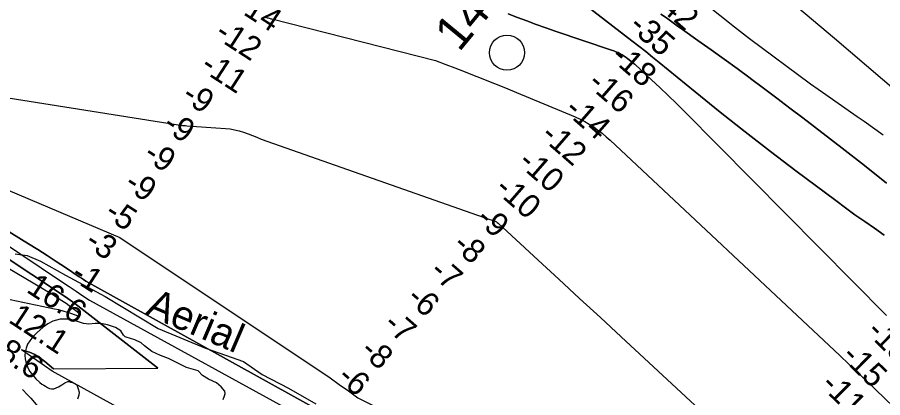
# Model space of a CAD drawing. Extents: x 3477039 to 3515015, y 546746 to 572297.
# Drawn here: x 3497919 to 3500384, y 561962 to 563045 of the extents above; entities that cross this region are included whole.
import ezdxf

# ---------------------------------------------------------------- set-up
doc = ezdxf.new("R2010")
doc.units = 0
for name, color, linetype in [('V-RIVR-EDGE', 7, 'Continuous'), ('V-RIVR-IDEN', 7, 'Continuous'), ('V-RIVR-MILE', 7, 'Continuous'), ('V-RIVR-RANG', 7, 'Continuous'), ('V-ROAD-CNTR', 7, 'Continuous'), ('V-TOPO-DPTH', 7, 'Continuous'), ('V-TOPO-MAJR', 7, 'Continuous'), ('V-TOPO-MINR', 7, 'Continuous'), ('V-TOPO-SHOR', 7, 'Continuous'), ('V-TOPO-WATR', 7, 'Continuous')]:
    doc.layers.add(name, color=color, linetype=linetype)

msp = doc.modelspace()

# ---------------------------------------------------------------- linework, layer by layer
at = {"layer": 'V-RIVR-EDGE'}
for points in [[(3497912.8, 562371.5), (3497947.6, 562366.6), (3497985.4, 562350.9), (3498056.1, 562311.1)], [(3498056.1, 562311.1), (3498168.9, 562250.2), (3498319.9, 562158.6), (3498455.4, 562103), (3498511.8, 562083), (3498563.4, 562064.9), (3498616.8, 562028.2), (3498691.7, 561989), (3498769, 561944.9)]]:
    msp.add_lwpolyline(points, dxfattribs=at)
at = {"layer": 'V-RIVR-MILE'}
msp.add_circle((3499313.8, 562944.6), 50, dxfattribs=at)
at = {"layer": 'V-ROAD-CNTR'}
msp.add_lwpolyline([(3497933.4, 561985.2), (3497935.4, 561983.2), (3497946.3, 561972.2), (3497958, 561960.7), (3497977.1, 561936.9), (3497995.7, 561914), (3497999, 561909.9)], dxfattribs=at)
at = {"layer": 'V-TOPO-DPTH'}
for points in [[(3499215.2, 563329.6), (3499670, 562978.2), (3499689.6, 562962.9), (3499709.1, 562947.5), (3499728.5, 562932), (3499747.8, 562916.3), (3499850.3, 562832.7), (3499921.2, 562775.5), (3499992.5, 562719), (3500064.5, 562663.4), (3500137, 562608.4), (3500250.7, 562523.1), (3500277.9, 562503), (3500305.2, 562483.2), (3500332.8, 562463.7), (3500360.6, 562444.5), (3500388.2, 562425.1)], [(3500388.2, 562425.1), (3500360.6, 562444.5), (3500332.8, 562463.7), (3500305.2, 562483.2), (3500277.9, 562503), (3500250.7, 562523.1), (3500137, 562608.4), (3500064.5, 562663.4), (3499992.5, 562719), (3499921.2, 562775.5), (3499850.3, 562832.7), (3499747.8, 562916.3), (3499728.5, 562932), (3499709.1, 562947.5), (3499689.6, 562962.9), (3499670, 562978.2), (3499215.2, 563329.6)], [(3498319.8, 562045.7), (3498313.5, 562051.2), (3498082.5, 562230.3), (3498076.1, 562235.1), (3498069.7, 562239.8), (3498063.1, 562244.4), (3498056.5, 562248.9), (3497671.4, 562503.8), (3497638.3, 562525.3), (3497605, 562546.6), (3497571.5, 562567.3), (3497537.7, 562587.8), (3497511.1, 562603.6), (3497490.4, 562615.8), (3497469.6, 562627.7), (3497448.6, 562639.4), (3496775, 562939.9), (3496760.2, 562945), (3496745.3, 562949.7), (3496730.3, 562953.9), (3495961.8, 563115.2)], [(3500394.6, 562196.2), (3499819.5, 562777.2), (3499796.4, 562800.2), (3499773.1, 562823), (3499749.5, 562845.4), (3499725.7, 562867.7), (3499679.1, 562910.5), (3499677, 562912.3), (3499676.3, 562912.9), (3499658.4, 562927.3), (3499653.1, 562931.3), (3499647.7, 562935.1), (3499642, 562938.5), (3499636.2, 562941.7), (3499630.3, 562944.7), (3499624.2, 562947.4), (3499618.1, 562949.9), (3499611.8, 562952.1), (3499451.4, 563006.3), (3499424.3, 563015.6), (3499397.3, 563025.2), (3499370.4, 563035), (3499343.6, 563045.1), (3499316.8, 563055.2)], [(3500394.6, 562196.2), (3499819.5, 562777.2), (3499796.4, 562800.2), (3499773.1, 562823), (3499749.5, 562845.4), (3499725.7, 562867.7), (3499679.1, 562910.5), (3499677, 562912.3), (3499676.3, 562912.9), (3499658.4, 562927.3), (3499653.1, 562931.3), (3499647.7, 562935.1), (3499642, 562938.5), (3499636.2, 562941.7), (3499630.3, 562944.7), (3499624.2, 562947.4), (3499618.1, 562949.9), (3499611.8, 562952.1), (3499451.4, 563006.3), (3499424.3, 563015.6), (3499397.3, 563025.2), (3499370.4, 563035), (3499343.6, 563045.1), (3499316.8, 563055.2)], [(3499752.4, 563054.5), (3499767.9, 563043.4), (3499783.3, 563032.3), (3499798.8, 563021.3), (3499814.3, 563010.3), (3499858, 562979.5), (3499895.3, 562953.1), (3499932.4, 562926.4), (3499969.4, 562899.4), (3500006.2, 562872.3), (3500007.7, 562871.2), (3500045, 562843.2), (3500082.3, 562815.2), (3500119.5, 562787), (3500156.6, 562758.6), (3500268.4, 562672.7), (3500332.1, 562623.1), (3500395.4, 562572.8)], [(3500395.4, 562572.8), (3500332.1, 562623.1), (3500268.4, 562672.7), (3500156.6, 562758.6), (3500119.5, 562787), (3500082.3, 562815.2), (3500045, 562843.2), (3500007.7, 562871.2), (3500006.2, 562872.3), (3499969.4, 562899.4), (3499932.4, 562926.4), (3499895.3, 562953.1), (3499858, 562979.5), (3499814.3, 563010.3), (3499798.8, 563021.3), (3499783.3, 563032.3), (3499767.9, 563043.4), (3499752.4, 563054.5)], [(3497616.9, 562859.7), (3498389.7, 562737.3), (3498393.9, 562737.2), (3498398.2, 562737), (3498402.4, 562736.7), (3498511.8, 562728.9), (3498525, 562727.4), (3498538.1, 562725.2), (3498551, 562721.9), (3498563.7, 562718), (3498576.3, 562713.4), (3498588.8, 562708.7), (3498601.3, 562703.7), (3498613.6, 562698.6), (3499265.5, 562469.6), (3499268.6, 562468.5), (3499271.7, 562467.5), (3499272.8, 562467.2), (3499273.8, 562466.8), (3499279.9, 562464.6), (3499282.2, 562463.6), (3499284.4, 562462.4), (3499286.4, 562460.9), (3499288.4, 562459.4), (3499402.8, 562353.9), (3499461.9, 562299.4), (3499520.9, 562244.9), (3499579.9, 562190.3), (3499638.8, 562135.6), (3500033, 561769.9)], [(3497616.9, 562859.7), (3498389.7, 562737.3), (3498393.9, 562737.2), (3498398.2, 562737), (3498402.4, 562736.7), (3498511.8, 562728.9), (3498525, 562727.4), (3498538.1, 562725.2), (3498551, 562721.9), (3498563.7, 562718), (3498576.3, 562713.4), (3498588.8, 562708.7), (3498601.3, 562703.7), (3498613.6, 562698.6), (3499265.5, 562469.6), (3499268.6, 562468.5), (3499271.7, 562467.5), (3499272.8, 562467.2), (3499273.8, 562466.8), (3499279.9, 562464.6), (3499282.2, 562463.6), (3499284.4, 562462.4), (3499286.4, 562460.9), (3499288.4, 562459.4), (3499402.8, 562353.9), (3499461.9, 562299.4), (3499520.9, 562244.9), (3499579.9, 562190.3), (3499638.8, 562135.6), (3500033, 561769.9)], [(3500385.4, 560809.6), (3500382.3, 560812.2), (3500378.7, 560815.1), (3500375, 560818), (3500371.4, 560820.9), (3499617.8, 561332.2), (3499611.1, 561337.5), (3499604.3, 561342.9), (3498851.6, 561881), (3498828.1, 561897.8), (3498113.8, 562294), (3498107.7, 562298.1), (3498101.5, 562302.2), (3498095.4, 562306.3), (3498055.9, 562332.9), (3498029.9, 562350.2), (3498003.8, 562367.2), (3497977.5, 562384), (3497951.1, 562400.5), (3497512.1, 562671.5)], [(3497512.1, 562671.5), (3497951.1, 562400.5), (3497977.5, 562384), (3498003.8, 562367.2), (3498029.9, 562350.2), (3498055.9, 562332.9), (3498095.4, 562306.3), (3498101.5, 562302.2), (3498107.7, 562298.1), (3498113.8, 562294), (3498828.1, 561897.8), (3498851.6, 561881), (3499604.3, 561342.9), (3499611.1, 561337.5), (3499617.8, 561332.2), (3500371.4, 560820.9), (3500375, 560818), (3500378.7, 560815.1), (3500382.3, 560812.2), (3500385.9, 560809.2)], [(3498720.8, 561607.4), (3498627.1, 561670.8), (3498616, 561678.6), (3498605, 561686.7), (3498594.3, 561695.1), (3498583.7, 561703.8), (3498512, 561765.2), (3498018.8, 562037.4), (3497931.3, 562098)], [(3497931.3, 562098), (3497937.1, 562096.5), (3497953.4, 562091.3), (3497969, 562084.6), (3497983.5, 562075.7), (3497997.2, 562065.4), (3498021.9, 562043.9), (3498319.8, 562045.7)]]:
    msp.add_lwpolyline(points, dxfattribs=at)
at = {"layer": 'V-TOPO-MAJR'}
msp.add_lwpolyline([(3499878.7, 563084.8), (3499962.1, 563018.2), (3500004.6, 562984.8), (3500178.4, 562856.2), (3500222.5, 562825), (3500266.8, 562793.9), (3500311.2, 562763.1), (3500331.2, 562749.2), (3500385.1, 562710.7)], dxfattribs=at)
at = {"layer": 'V-TOPO-MINR'}
for points in [[(3499215.2, 563329.6), (3499670, 562978.2), (3499689.6, 562962.9), (3499709.1, 562947.5), (3499728.5, 562932), (3499747.8, 562916.3), (3499850.3, 562832.7), (3499921.2, 562775.5), (3499992.5, 562719), (3500064.5, 562663.4), (3500137, 562608.4), (3500250.7, 562523.1), (3500277.9, 562503), (3500305.2, 562483.2), (3500332.8, 562463.7), (3500360.6, 562444.5), (3500388.2, 562425.1)], [(3495962.6, 563206.8), (3496749.5, 563037), (3496757.5, 563035.1), (3496765.5, 563033.1), (3496773.4, 563030.9), (3496781.2, 563028.6), (3497492.2, 562726.4), (3497505.3, 562719.3), (3497518.4, 562711.9), (3498210.9, 562417.9), (3498809.8, 562018.7), (3498836.3, 561999.9), (3498862.8, 561981), (3498889.1, 561961.9), (3499795.1, 561510.8), (3499807.6, 561498.3), (3499819.8, 561485.5), (3499910.6, 561387.2), (3499968.3, 561325.4), (3500026.4, 561263.9), (3500392.9, 560889)], [(3500013.8, 563182.3), (3500246.5, 562986), (3500337.8, 562908.2), (3500428.7, 562829.8)], [(3495961.8, 563115.2), (3496730.3, 562953.9), (3496745.3, 562949.7), (3496760.2, 562945), (3496775, 562939.9), (3497448.6, 562639.4), (3497469.6, 562627.7), (3497490.4, 562615.8), (3497511.1, 562603.6), (3497537.7, 562587.8), (3497571.5, 562567.3), (3497605, 562546.6), (3497638.3, 562525.3), (3497671.4, 562503.8), (3498056.5, 562248.9), (3498063.1, 562244.4), (3498069.7, 562239.8), (3498076.1, 562235.1), (3498082.5, 562230.3), (3498313.5, 562051.2), (3498319.8, 562045.7)], [(3498626.1, 563046.1), (3498628.6, 563045.2), (3498631.2, 563044.3), (3498633.7, 563043.5), (3498636.3, 563042.7), (3498638.9, 563042), (3498641.5, 563041.4), (3498644.1, 563040.9), (3499110, 562921.9), (3499139.6, 562910.8), (3499164.9, 562901.3), (3499190.2, 562891.6), (3499215.4, 562881.9), (3499240.6, 562872), (3499265.8, 562862), (3499290.9, 562852), (3499315.9, 562841.7), (3499341, 562831.4), (3499508.5, 562761.8), (3499522.2, 562755.6), (3499535.6, 562748.8), (3499548.4, 562741.2), (3499561, 562733), (3499573.1, 562724.1), (3499585, 562714.9), (3499596.5, 562705.2), (3499607.6, 562695.2), (3500262.2, 562081.8), (3500287.9, 562057.5), (3500313.6, 562033.2), (3500339.1, 562008.8), (3500364.6, 561984.3), (3500491.4, 561861.9)], [(3499316.8, 563055.2), (3499343.6, 563045.1), (3499370.4, 563035), (3499397.3, 563025.2), (3499424.3, 563015.6), (3499451.4, 563006.3), (3499611.8, 562952.1), (3499618.1, 562949.9), (3499624.2, 562947.4), (3499630.3, 562944.7), (3499636.2, 562941.7), (3499642, 562938.5), (3499647.7, 562935.1), (3499653.1, 562931.3), (3499658.4, 562927.3), (3499676.3, 562912.9), (3499677, 562912.3), (3499679.1, 562910.5), (3499725.7, 562867.7), (3499749.5, 562845.4), (3499773.1, 562823), (3499796.4, 562800.2), (3499819.5, 562777.2), (3500394.6, 562196.2)], [(3499752.4, 563054.5), (3499767.9, 563043.4), (3499783.3, 563032.3), (3499798.8, 563021.3), (3499814.3, 563010.3), (3499858, 562979.5), (3499895.3, 562953.1), (3499932.4, 562926.4), (3499969.4, 562899.4), (3500006.2, 562872.3), (3500007.7, 562871.2), (3500045, 562843.2), (3500082.3, 562815.2), (3500119.5, 562787), (3500156.6, 562758.6), (3500268.4, 562672.7), (3500332.1, 562623.1), (3500395.4, 562572.8)], [(3497616.9, 562859.7), (3498389.7, 562737.3), (3498393.9, 562737.2), (3498398.2, 562737), (3498402.4, 562736.7), (3498511.8, 562728.9), (3498525, 562727.4), (3498538.1, 562725.2), (3498551, 562721.9), (3498563.7, 562718), (3498576.3, 562713.4), (3498588.8, 562708.7), (3498601.3, 562703.7), (3498613.6, 562698.6), (3499265.5, 562469.6), (3499268.6, 562468.5), (3499271.7, 562467.5), (3499272.8, 562467.2), (3499273.8, 562466.8), (3499279.9, 562464.6), (3499282.2, 562463.6), (3499284.4, 562462.4), (3499286.4, 562460.9), (3499288.4, 562459.4), (3499402.8, 562353.9), (3499461.9, 562299.4), (3499520.9, 562244.9), (3499579.9, 562190.3), (3499638.8, 562135.6), (3500033, 561769.9)], [(3497495.3, 562566.3), (3497989.8, 562274.1), (3498002.1, 562266.7), (3498014.2, 562259.2), (3498026.3, 562251.6), (3498038.2, 562243.8), (3498060.6, 562229.1), (3498061.3, 562228.6), (3498062.7, 562227.6), (3498063.4, 562227.1), (3498089.3, 562207), (3498091.4, 562205), (3498093.3, 562202.9), (3498094.8, 562200.5), (3498096, 562197.9), (3498096, 562196.2), (3498095.4, 562195), (3498094.2, 562194.4), (3498092.6, 562194.3), (3498074, 562200.8), (3498061.8, 562204.8), (3498049.6, 562208.5), (3498037.2, 562211.7), (3498024.7, 562214.5), (3497880.8, 562244.3)], [(3497803.8, 562454.2), (3498047.9, 562291.1), (3498067.1, 562278.2), (3498086.3, 562265.4), (3498105.5, 562252.5), (3498124.7, 562239.6), (3498792.3, 561873), (3498806.6, 561861.9), (3499562.3, 561340.4), (3499580.1, 561326.3), (3499598, 561312.2), (3499615.9, 561298.1), (3499633.8, 561284.1), (3500307.3, 560815.6), (3500327.1, 560799.3), (3501396.9, 560057.3)], [(3498021.9, 562043.9), (3497997.2, 562065.4), (3497983.5, 562075.7), (3497969, 562084.6), (3497953.4, 562091.3), (3497937.1, 562096.5), (3497931.3, 562098)]]:
    msp.add_lwpolyline(points, dxfattribs=at)
at = {"layer": 'V-TOPO-SHOR'}
msp.add_lwpolyline([(3498505.1, 561956.8), (3498509.1, 561966.9), (3498510.9, 561974.2), (3498510.3, 561980.9), (3498499.8, 561993.3), (3498486.4, 562004), (3498463.5, 562014.8), (3498446.1, 562025), (3498433.9, 562038), (3498401.4, 562047.7), (3498380.2, 562058.5), (3498363.4, 562067), (3498350, 562073.8), (3498327.1, 562082.3), (3498301.9, 562093.1), (3498281.8, 562109.5), (3498271.8, 562118.5), (3498253.9, 562127), (3498229.3, 562134.5), (3498226.5, 562135.6), (3498222, 562140.1), (3498214.3, 562151.9), (3498199.2, 562161.5), (3498175.7, 562169.5), (3498157.2, 562173.6), (3498141, 562173.7), (3498122.5, 562171), (3498107.3, 562173.3), (3498087.8, 562179.6), (3498062.6, 562185.9), (3498040.7, 562186), (3498019.9, 562180), (3498005.9, 562172.2), (3497992.9, 562162.8), (3497974.9, 562146.6), (3497963.6, 562135.5), (3497954.6, 562123.8), (3497948.4, 562114.3), (3497944.4, 562103.1), (3497941.5, 562091.9), (3497940.3, 562082.4), (3497941.4, 562072.3), (3497943, 562063.9), (3497946.3, 562054.3), (3497950.2, 562044.8), (3497954.6, 562036.9), (3497961.9, 562027.3), (3497971.9, 562015.5), (3497983, 562005.3), (3497989.2, 562000.2), (3497994.2, 561997.4), (3497999.2, 561994.6), (3498005.4, 561991.2), (3498010.4, 561988.3), (3498016.6, 561987.2), (3498022.2, 561987.2), (3498022.7, 561987.1), (3498036.8, 561993.2), (3498045.8, 561998.2), (3498054.8, 562004.3), (3498062.6, 562007.6), (3498065.4, 562008.2), (3498070.5, 562006.5), (3498076.1, 562005.3), (3498080.5, 562003.6), (3498088.9, 561998.5), (3498092.8, 561987.3), (3498095, 561977.8), (3498094.4, 561968.8), (3498090.9, 561958.2)], dxfattribs=at)
at = {"layer": 'V-TOPO-WATR'}
msp.add_lwpolyline([(3497512.1, 562671.5), (3497951.1, 562400.5), (3497977.5, 562384), (3498003.8, 562367.2), (3498029.9, 562350.2), (3498055.9, 562332.9), (3498095.4, 562306.3), (3498101.5, 562302.2), (3498107.7, 562298.1), (3498113.8, 562294), (3498828.1, 561897.8), (3498851.6, 561881), (3499604.3, 561342.9), (3499611.1, 561337.5), (3499617.8, 561332.2), (3500371.4, 560820.9), (3500375, 560818), (3500378.7, 560815.1), (3500382.3, 560812.2), (3500385.9, 560809.2)], dxfattribs=at)

# ---------------------------------------------------------------- texts
at = {"layer": 'V-RIVR-IDEN'}
for s, height, rotation, p in [('144', 100, 50.5257, (3499177.4, 562944)), ('Aerial ', 83, 336.8274, (3498280.4, 562199.5))]:
    msp.add_text(s, height=height, rotation=rotation, dxfattribs=at).set_placement(p)
at = {"layer": 'V-RIVR-RANG'}
for s, rotation, p in [('-14', 327.0465, (3498534.9, 563071.3)), ('-42', 318.9356, (3499725.2, 563088.8)), ('-35', 318.9356, (3499657.4, 563015.3)), ('-12', 327.0465, (3498477.9, 562989.1)), ('-18', 318.9356, (3499605.4, 562927.9)), ('-11', 327.0465, (3498437.2, 562896.3)), ('-16', 318.9356, (3499539.9, 562852.3)), ('-9', 327.0465, (3498383.9, 562811.7)), ('-14', 318.9356, (3499474.3, 562776.9)), ('-9', 327.0465, (3498329.3, 562727.9)), ('-12', 318.9356, (3499406.2, 562703.6)), ('-9', 327.0465, (3498274.7, 562644.1)), ('-10', 318.9356, (3499341.7, 562627.2)), ('-9', 327.0465, (3498220.1, 562560.4)), ('-10', 318.9356, (3499275.8, 562551.9)), ('-5', 327.0465, (3498164, 562477.6)), ('-9', 318.9356, (3499222.3, 562465.9)), ('-3', 327.0465, (3498108, 562394.7)), ('-8', 318.9356, (3499155.8, 562391.2)), ('-1', 327.0465, (3498067.8, 562301.6)), ('-7', 318.9356, (3499090.1, 562315.8)), ('16.6', 326.7583, (3497941.9, 562264.7)), ('-6', 318.9356, (3499024.4, 562240.4)), ('12.1', 326.7583, (3497890.9, 562178.6)), ('-7', 318.9356, (3498958.4, 562165.4)), ('-18', 315.3607, (3500334.9, 562147.1)), ('8.6', 326.7583, (3497860.5, 562079)), ('-8', 318.9356, (3498892.3, 562090.3)), ('-15', 315.3607, (3500263.7, 562076.9)), ('-6', 318.9356, (3498826.8, 562014.7)), ('-11', 315.3607, (3500204.4, 561995))]:
    msp.add_text(s, height=67, rotation=rotation, dxfattribs=at).set_placement(p)

doc.saveas('drawing.dxf')
